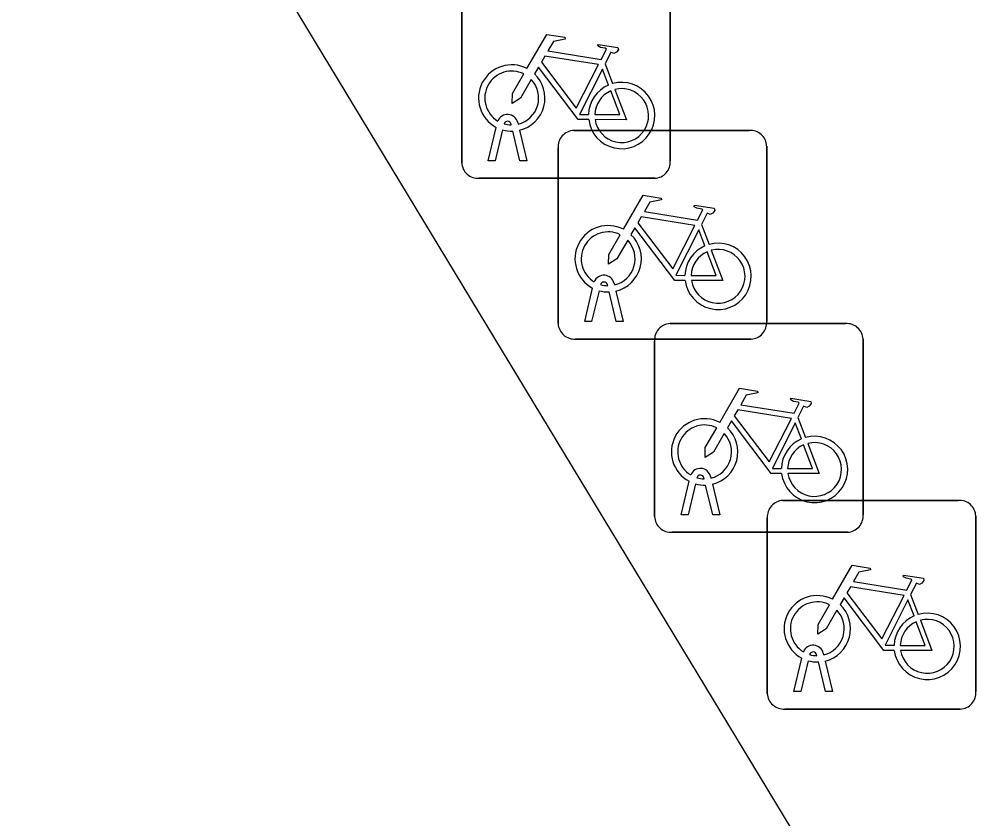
# Model space of a CAD drawing. Extents: x 159280 to 160375, y 384531 to 385872.
# Drawn here: x 159789.62 to 159794.204, y 385571.916 to 385575.746 of the extents above; entities that cross this region are included whole.
import ezdxf

# ---------------------------------------------------------------- set-up
doc = ezdxf.new("R2010")
doc.units = 0
doc.layers.add('IMGEO_Fietsenrek', color=7, linetype='Continuous')
doc.layers.add('IMGEO_Voetpad_open', color=7, linetype='Continuous')

msp = doc.modelspace()

# ---------------------------------------------------------------- linework, layer by layer
at = {"layer": 'IMGEO_Fietsenrek'}
for p, q in [((159791.7405, 385575.0579), (159791.7405, 385575.8988)), ((159791.7405, 385575.8988), (159791.7405, 385575.0579)), ((159792.7395, 385575.9081), (159792.7395, 385575.0672)), ((159792.7395, 385575.0672), (159792.7395, 385575.9081)), ((159792.4272, 385575.5322), (159792.4635, 385575.437)), ((159792.0086, 385575.2504), (159792.0104, 385575.2425)), ((159791.8675, 385575.0673), (159791.9058, 385575.2273)), ((159791.9362, 385575.2151), (159791.9009, 385575.0673)), ((159791.9779, 385575.2389), (159791.9769, 385575.2432)), ((159792.019, 385575.0673), (159791.9851, 385575.209)), ((159792.0174, 385575.2133), (159792.0524, 385575.0673)), ((159792.2769, 385575.2125), (159793.1178, 385575.2125)), ((159793.1178, 385575.2125), (159792.2769, 385575.2125)), ((159792.2025, 385574.2879), (159792.2025, 385575.1288)), ((159792.2025, 385575.1288), (159792.2025, 385574.2879)), ((159793.2015, 385575.1381), (159793.2015, 385574.2972)), ((159793.2015, 385574.2972), (159793.2015, 385575.1381)), ((159791.9009, 385575.0673), (159791.8675, 385575.0673)), ((159792.0524, 385575.0673), (159792.019, 385575.0673)), ((159792.6651, 385574.9835), (159791.8242, 385574.9835)), ((159791.8242, 385574.9835), (159792.6651, 385574.9835)), ((159792.8892, 385574.7622), (159792.9255, 385574.667)), ((159792.4399, 385574.4689), (159792.4389, 385574.4732)), ((159792.4706, 385574.4804), (159792.4724, 385574.4725)), ((159792.3295, 385574.2973), (159792.3678, 385574.4573)), ((159792.3982, 385574.4451), (159792.3629, 385574.2973)), ((159792.481, 385574.2973), (159792.4471, 385574.439)), ((159792.4794, 385574.4433), (159792.5144, 385574.2973)), ((159792.3629, 385574.2973), (159792.3295, 385574.2973)), ((159792.5144, 385574.2973), (159792.481, 385574.2973)), ((159792.7389, 385574.2875), (159793.5798, 385574.2875)), ((159793.5798, 385574.2875), (159792.7389, 385574.2875)), ((159793.1271, 385574.2135), (159792.2862, 385574.2135)), ((159792.2862, 385574.2135), (159793.1271, 385574.2135)), ((159792.6645, 385573.3629), (159792.6645, 385574.2038)), ((159792.6645, 385574.2038), (159792.6645, 385573.3629)), ((159793.6635, 385574.2131), (159793.6635, 385573.3722)), ((159793.6635, 385573.3722), (159793.6635, 385574.2131)), ((159793.3512, 385573.8372), (159793.3875, 385573.742)), ((159792.9326, 385573.5554), (159792.9344, 385573.5475)), ((159792.7915, 385573.3723), (159792.8298, 385573.5323)), ((159792.8602, 385573.5201), (159792.8249, 385573.3723)), ((159792.9019, 385573.5439), (159792.9009, 385573.5482)), ((159792.943, 385573.3723), (159792.9091, 385573.514)), ((159792.9414, 385573.5183), (159792.9764, 385573.3723)), ((159793.2789, 385573.4405), (159794.1198, 385573.4405)), ((159794.1198, 385573.4405), (159793.2789, 385573.4405)), ((159792.8249, 385573.3723), (159792.7915, 385573.3723)), ((159792.9764, 385573.3723), (159792.943, 385573.3723)), ((159793.2045, 385572.5159), (159793.2045, 385573.3568)), ((159793.2045, 385573.3568), (159793.2045, 385572.5159)), ((159794.2035, 385573.3661), (159794.2035, 385572.5252)), ((159794.2035, 385572.5252), (159794.2035, 385573.3661)), ((159793.5891, 385573.2885), (159792.7482, 385573.2885)), ((159792.7482, 385573.2885), (159793.5891, 385573.2885)), ((159793.8912, 385572.9902), (159793.9275, 385572.895)), ((159793.3315, 385572.5253), (159793.3698, 385572.6853)), ((159793.4419, 385572.6969), (159793.4409, 385572.7012)), ((159793.4726, 385572.7084), (159793.4744, 385572.7005)), ((159793.4002, 385572.6731), (159793.3649, 385572.5253)), ((159793.483, 385572.5253), (159793.4491, 385572.667)), ((159793.4814, 385572.6713), (159793.5164, 385572.5253)), ((159793.3649, 385572.5253), (159793.3315, 385572.5253)), ((159793.5164, 385572.5253), (159793.483, 385572.5253)), ((159794.1291, 385572.4415), (159793.2882, 385572.4415)), ((159793.2882, 385572.4415), (159794.1291, 385572.4415))]:
    msp.add_line(p, q, dxfattribs=at)
for points in [[(159792.0531, 385575.5092), (159792.1478, 385575.6727), (159792.234, 385575.6589), (159792.2357, 385575.6502), (159792.1796, 385575.6393), (159792.1534, 385575.594), (159792.4086, 385575.5532)], [(159792.4086, 385575.5532), (159792.4336, 385575.602), (159792.4285, 385575.606), (159792.4053, 385575.6097), (159792.3926, 385575.6172), (159792.3916, 385575.6203), (159792.3938, 385575.6249), (159792.4886, 385575.6098), (159792.4909, 385575.5995), (159792.4815, 385575.5871), (159792.4691, 385575.5807), (159792.4546, 385575.5869), (159792.4272, 385575.5322)], [(159792.3957, 385575.528), (159792.1389, 385575.569), (159792.1222, 385575.5402), (159792.2892, 385575.3199), (159792.3957, 385575.528)], [(159792.0738, 385575.4567), (159792.0222, 385575.3675), (159791.9823, 385575.3415), (159791.9835, 385575.389), (159792.038, 385575.4832)], [(159792.3488, 385575.2645), (159792.2991, 385575.2646), (159792.1084, 385575.5163), (159792.0894, 385575.4835)], [(159792.4437, 385575.43), (159792.4144, 385575.5068), (159792.305, 385575.2887), (159792.3477, 385575.2886)], [(159792.3777, 385575.2885), (159792.4976, 385575.2883), (159792.4544, 385575.4019)], [(159792.4742, 385575.4088), (159792.5292, 385575.2642), (159792.3791, 385575.2645)], [(159792.5151, 385574.7392), (159792.6098, 385574.9027), (159792.696, 385574.8889), (159792.6977, 385574.8802), (159792.6416, 385574.8693), (159792.6154, 385574.824), (159792.8706, 385574.7832)], [(159792.8706, 385574.7832), (159792.8956, 385574.832), (159792.8905, 385574.836), (159792.8673, 385574.8397), (159792.8546, 385574.8472), (159792.8536, 385574.8503), (159792.8558, 385574.8549), (159792.9506, 385574.8398), (159792.9529, 385574.8295), (159792.9435, 385574.8171), (159792.9311, 385574.8107), (159792.9166, 385574.8169), (159792.8892, 385574.7622)], [(159792.8577, 385574.758), (159792.6009, 385574.799), (159792.5842, 385574.7702), (159792.7512, 385574.5499), (159792.8577, 385574.758)], [(159792.8108, 385574.4945), (159792.7611, 385574.4946), (159792.5704, 385574.7463), (159792.5514, 385574.7135)], [(159792.5358, 385574.6867), (159792.4842, 385574.5975), (159792.4443, 385574.5715), (159792.4455, 385574.619), (159792.5, 385574.7132)], [(159792.9057, 385574.66), (159792.8764, 385574.7368), (159792.767, 385574.5187), (159792.8097, 385574.5186)], [(159792.8397, 385574.5185), (159792.9596, 385574.5183), (159792.9164, 385574.6319)], [(159792.9362, 385574.6388), (159792.9912, 385574.4942), (159792.8411, 385574.4945)], [(159792.9771, 385573.8142), (159793.0718, 385573.9777), (159793.158, 385573.9639), (159793.1597, 385573.9552), (159793.1036, 385573.9443), (159793.0774, 385573.899), (159793.3326, 385573.8582)], [(159793.3326, 385573.8582), (159793.3576, 385573.907), (159793.3525, 385573.911), (159793.3293, 385573.9147), (159793.3166, 385573.9222), (159793.3156, 385573.9253), (159793.3178, 385573.9299), (159793.4126, 385573.9148), (159793.4149, 385573.9045), (159793.4055, 385573.8921), (159793.3931, 385573.8857), (159793.3786, 385573.8919), (159793.3512, 385573.8372)], [(159793.3197, 385573.833), (159793.0629, 385573.874), (159793.0462, 385573.8452), (159793.2132, 385573.6249), (159793.3197, 385573.833)], [(159792.9978, 385573.7617), (159792.9462, 385573.6725), (159792.9063, 385573.6465), (159792.9075, 385573.694), (159792.962, 385573.7882)], [(159793.2728, 385573.5695), (159793.2231, 385573.5696), (159793.0324, 385573.8213), (159793.0134, 385573.7885)], [(159793.3677, 385573.735), (159793.3384, 385573.8118), (159793.229, 385573.5937), (159793.2717, 385573.5936)], [(159793.3017, 385573.5935), (159793.4216, 385573.5933), (159793.3784, 385573.7069)], [(159793.3982, 385573.7138), (159793.4532, 385573.5692), (159793.3031, 385573.5695)], [(159793.5171, 385572.9672), (159793.6118, 385573.1307), (159793.698, 385573.1169), (159793.6997, 385573.1082), (159793.6436, 385573.0973), (159793.6174, 385573.052), (159793.8726, 385573.0112)], [(159793.8726, 385573.0112), (159793.8976, 385573.06), (159793.8925, 385573.064), (159793.8693, 385573.0677), (159793.8566, 385573.0752), (159793.8556, 385573.0783), (159793.8578, 385573.0829), (159793.9526, 385573.0678), (159793.9549, 385573.0575), (159793.9455, 385573.0451), (159793.9331, 385573.0387), (159793.9186, 385573.0449), (159793.8912, 385572.9902)], [(159793.8597, 385572.986), (159793.6029, 385573.027), (159793.5862, 385572.9982), (159793.7532, 385572.7779), (159793.8597, 385572.986)], [(159793.8128, 385572.7225), (159793.7631, 385572.7226), (159793.5724, 385572.9743), (159793.5534, 385572.9415)], [(159793.9077, 385572.888), (159793.8784, 385572.9648), (159793.769, 385572.7467), (159793.8117, 385572.7466)], [(159793.5378, 385572.9147), (159793.4862, 385572.8255), (159793.4463, 385572.7995), (159793.4475, 385572.847), (159793.502, 385572.9412)], [(159793.9382, 385572.8668), (159793.9932, 385572.7222), (159793.8431, 385572.7225)], [(159793.8417, 385572.7465), (159793.9616, 385572.7463), (159793.9184, 385572.8599)]]:
    msp.add_lwpolyline(points, dxfattribs=at)
for centre, radius, start, end in [((159791.9801, 385575.3679), 0.159, 62.6766, 242.1369), ((159791.9801, 385575.3679), 0.129, 63.3192, 238.903), ((159791.9801, 385575.3679), 0.159, 283.5766, 46.6042), ((159791.9801, 385575.3679), 0.129, 283.6043, 43.4302), ((159792.5067, 385575.2839), 0.159, 187.0065, 105.7708), ((159792.5067, 385575.2839), 0.159, 113.3408, 178.3217), ((159792.5067, 385575.2839), 0.129, 113.923, 177.9556), ((159792.5067, 385575.2839), 0.129, 188.6715, 104.5883), ((159791.9599, 385575.2393), 0.0499, 12.8025, 158.6934), ((159791.9599, 385575.2393), 0.0174, 12.8025, 163.4502), ((159791.9801, 385575.3679), 0.159, 253.9967, 271.7867), ((159791.9801, 385575.3679), 0.129, 253.415, 269.0204), ((159792.2802, 385575.1346), 0.0779, 92.4484, 184.2845), ((159792.2802, 385575.1346), 0.0779, 92.4484, 184.2845), ((159793.1236, 385575.1348), 0.0779, 2.4484, 94.2845), ((159793.1236, 385575.1348), 0.0779, 2.4484, 94.2845), ((159792.6618, 385575.0614), 0.0779, 272.4484, 4.2845), ((159792.6618, 385575.0614), 0.0779, 272.4484, 4.2845), ((159791.8184, 385575.0612), 0.0779, 182.4484, 274.2845), ((159791.8184, 385575.0612), 0.0779, 182.4484, 274.2845), ((159792.4421, 385574.5979), 0.159, 62.6766, 242.1369), ((159792.4421, 385574.5979), 0.129, 63.3192, 238.903), ((159792.4421, 385574.5979), 0.159, 283.5766, 46.6042), ((159792.4421, 385574.5979), 0.129, 283.6043, 43.4302), ((159792.9687, 385574.5139), 0.159, 113.3408, 178.3217), ((159792.9687, 385574.5139), 0.159, 187.0065, 105.7708), ((159792.9687, 385574.5139), 0.129, 113.923, 177.9556), ((159792.9687, 385574.5139), 0.129, 188.6715, 104.5883), ((159792.4219, 385574.4693), 0.0499, 12.8025, 158.6934), ((159792.4219, 385574.4693), 0.0174, 12.8025, 163.4502), ((159792.4421, 385574.5979), 0.129, 253.415, 269.0204), ((159792.4421, 385574.5979), 0.159, 253.9967, 271.7867), ((159792.2804, 385574.2912), 0.0779, 182.4484, 274.2845), ((159792.2804, 385574.2912), 0.0779, 182.4484, 274.2845), ((159792.7422, 385574.2096), 0.0779, 92.4484, 184.2845), ((159792.7422, 385574.2096), 0.0779, 92.4484, 184.2845), ((159793.1238, 385574.2914), 0.0779, 272.4484, 4.2845), ((159793.1238, 385574.2914), 0.0779, 272.4484, 4.2845), ((159793.5856, 385574.2098), 0.0779, 2.4484, 94.2845), ((159793.5856, 385574.2098), 0.0779, 2.4484, 94.2845), ((159792.9041, 385573.6729), 0.159, 62.6766, 242.1369), ((159792.9041, 385573.6729), 0.129, 63.3192, 238.903), ((159792.9041, 385573.6729), 0.159, 283.5766, 46.6042), ((159792.9041, 385573.6729), 0.129, 283.6043, 43.4302), ((159793.4307, 385573.5889), 0.159, 113.3408, 178.3217), ((159793.4307, 385573.5889), 0.159, 187.0065, 105.7708), ((159793.4307, 385573.5889), 0.129, 113.923, 177.9556), ((159793.4307, 385573.5889), 0.129, 188.6715, 104.5883), ((159792.8839, 385573.5443), 0.0499, 12.8025, 158.6934), ((159792.8839, 385573.5443), 0.0174, 12.8025, 163.4502), ((159792.9041, 385573.6729), 0.159, 253.9967, 271.7867), ((159792.9041, 385573.6729), 0.129, 253.415, 269.0204), ((159793.2822, 385573.3626), 0.0779, 92.4484, 184.2845), ((159793.2822, 385573.3626), 0.0779, 92.4484, 184.2845), ((159794.1256, 385573.3628), 0.0779, 2.4484, 94.2845), ((159794.1256, 385573.3628), 0.0779, 2.4484, 94.2845), ((159793.5858, 385573.3664), 0.0779, 272.4484, 4.2845), ((159793.5858, 385573.3664), 0.0779, 272.4484, 4.2845), ((159792.7424, 385573.3662), 0.0779, 182.4484, 274.2845), ((159792.7424, 385573.3662), 0.0779, 182.4484, 274.2845), ((159793.4441, 385572.8259), 0.159, 62.6766, 242.1369), ((159793.4441, 385572.8259), 0.129, 63.3192, 238.903), ((159793.4441, 385572.8259), 0.129, 283.6043, 43.4302), ((159793.4441, 385572.8259), 0.159, 283.5766, 46.6042), ((159793.9707, 385572.7419), 0.159, 113.3408, 178.3217), ((159793.9707, 385572.7419), 0.159, 187.0065, 105.7708), ((159793.9707, 385572.7419), 0.129, 188.6715, 104.5883), ((159793.9707, 385572.7419), 0.129, 113.923, 177.9556), ((159793.4239, 385572.6973), 0.0499, 12.8025, 158.6934), ((159793.4239, 385572.6973), 0.0174, 12.8025, 163.4502), ((159793.4441, 385572.8259), 0.129, 253.415, 269.0204), ((159793.4441, 385572.8259), 0.159, 253.9967, 271.7867), ((159793.2824, 385572.5192), 0.0779, 182.4484, 274.2845), ((159793.2824, 385572.5192), 0.0779, 182.4484, 274.2845), ((159794.1258, 385572.5194), 0.0779, 272.4484, 4.2845), ((159794.1258, 385572.5194), 0.0779, 272.4484, 4.2845)]:
    msp.add_arc(centre, radius, start, end, dxfattribs=at)
at = {"layer": 'IMGEO_Voetpad_open'}
msp.add_lwpolyline([(159786.464, 385583.19), (159793.805, 385571.066), (159792.613, 385570.325), (159792.848, 385569.856), (159792.629, 385569.38)], dxfattribs=at)

doc.saveas('drawing.dxf')
